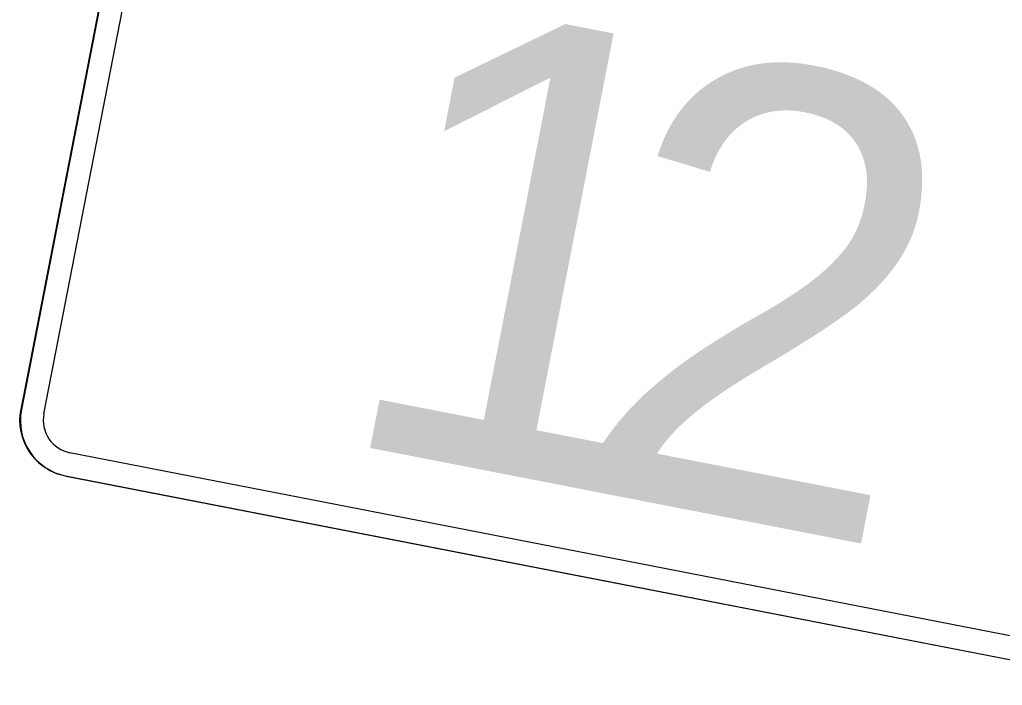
# Model space of a CAD drawing. Extents: x 2001876 to 2025694, y 804561 to 868938.
# Drawn here: x 2024377.18 to 2024426.61, y 807008.95 to 807042.43 of the extents above; entities that cross this region are included whole.
import ezdxf

# ---------------------------------------------------------------- set-up
doc = ezdxf.new("R2010")
doc.units = 0
doc.layers.add('TR SN EXTRUDED PANEL SIGNS- MOUNTED OVERHEAD', color=7, linetype='Continuous')

msp = doc.modelspace()

# ---------------------------------------------------------------- linework, layer by layer
at = {"layer": 'TR SN EXTRUDED PANEL SIGNS- MOUNTED OVERHEAD'}
for p, q in [((2024384.888, 807061.987), (2024377.267, 807022.822)), ((2024378.395, 807022.602), (2024385.06, 807056.847)), ((2024377.23, 807022.829), (2024377.23, 807022.829)), ((2024378.396, 807022.602), (2024378.395, 807022.602)), ((2024379.71, 807020.652), (2024379.71, 807020.652)), ((2024379.484, 807019.487), (2024406.815, 807014.168)), ((2024379.52, 807019.48), (2024433.605, 807008.954)), ((2024406.815, 807014.168), (2024433.569, 807008.961))]:
    msp.add_line(p, q, dxfattribs=at)
for points in [[(2024384.852, 807061.994), (2024384.852, 807061.994), (2024377.23, 807022.829)], [(2024433.796, 807010.127), (2024433.796, 807010.126), (2024407.041, 807015.333), (2024379.71, 807020.652)]]:
    msp.add_lwpolyline(points, dxfattribs=at)
for centre, radius, start in [((2024380.028, 807022.284), 2.85, 168.9873), ((2024380.064, 807022.277), 2.85, 168.9877), ((2024380.028, 807022.284), 1.662, 168.9871)]:
    msp.add_arc(centre, radius, start, 258.9874, dxfattribs=at)

# ---------------------------------------------------------------- texts
for s, p in [('1', (2024392.531, 807021.335)), ('2', (2024404.367, 807019.032))]:
    msp.add_text(s, height=22.8, rotation=348.9873, dxfattribs=at).set_placement(p)

doc.saveas('drawing.dxf')
